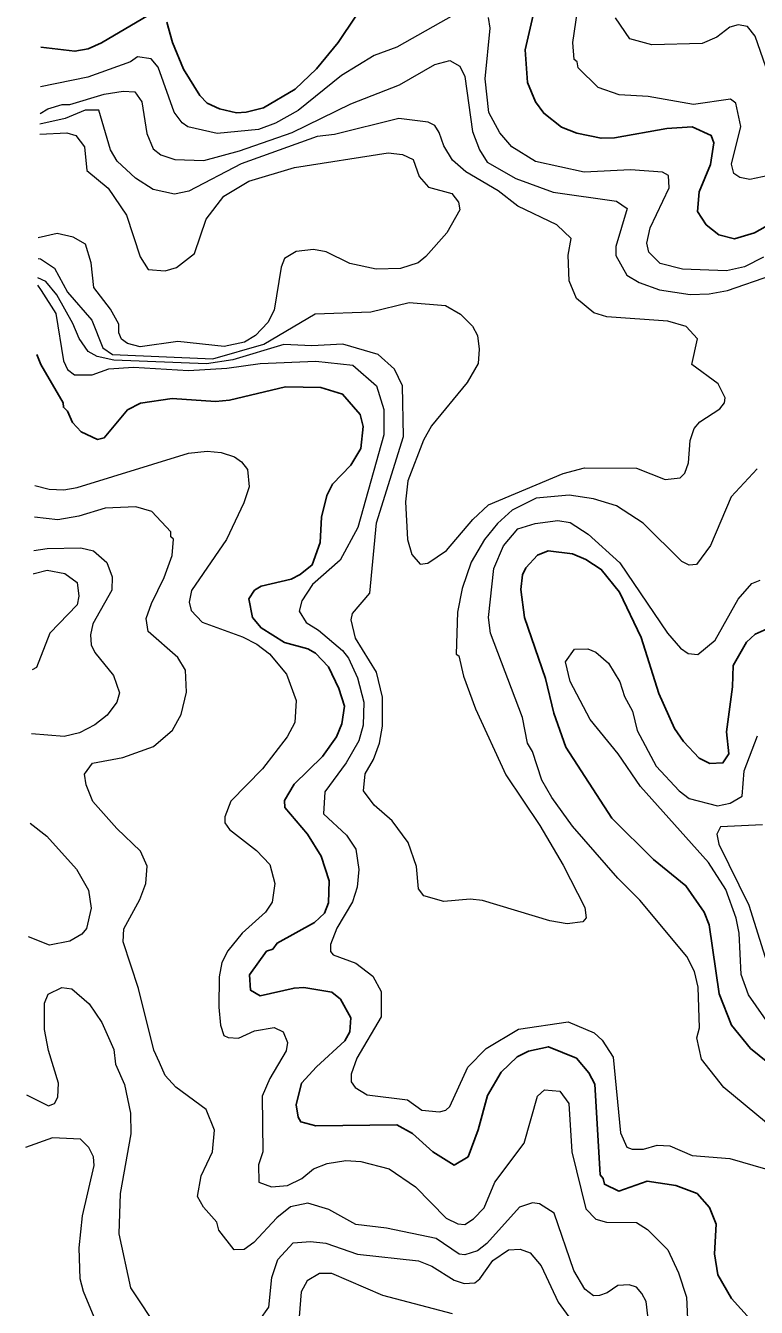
# Model space of a CAD drawing. Extents: x 673.3 to 698.5, y 6984.3 to 7012.3.
# Drawn here: x 673.475 to 674.46, y 6999.552 to 7001.278 of the extents above; entities that cross this region are included whole.
import ezdxf

# ---------------------------------------------------------------- set-up
doc = ezdxf.new("R2010")
doc.units = 0
doc.header["$LTSCALE"] = 0.032
doc.layers.add('1', color=7, linetype='Continuous', lineweight=25)
doc.layers.add('2', color=7, linetype='Continuous', lineweight=13)

msp = doc.modelspace()

# ---------------------------------------------------------------- linework, layer by layer
at = {"layer": '1'}
for points in [[(673.6655, 7001.2828), (673.6734, 7001.2552), (673.6881, 7001.2193), (673.7101, 7001.1841), (673.72, 7001.1735), (673.7365, 7001.1661), (673.7596, 7001.1605), (673.7724, 7001.1613), (673.7956, 7001.1675), (673.8383, 7001.1923), (673.8673, 7001.2198), (673.8963, 7001.2555), (673.9433, 7001.3252)], [(673.496, 7001.2492), (673.5417, 7001.2435), (673.5596, 7001.2466), (673.5778, 7001.2547), (673.6411, 7001.292)], [(674.1603, 7001.2981), (674.1484, 7001.2454), (674.1515, 7001.2014), (674.162, 7001.1753), (674.1732, 7001.16), (674.197, 7001.1413), (674.218, 7001.1332), (674.2506, 7001.1263), (674.2685, 7001.127), (674.3392, 7001.1393), (674.3734, 7001.1416), (674.399, 7001.1301), (674.4023, 7001.1204), (674.3977, 7001.0912), (674.3828, 7001.0542), (674.3805, 7001.0277), (674.3922, 7001.0098), (674.4092, 7000.9962), (674.4304, 7000.9911), (674.4572, 7000.9989), (674.4714, 7001.0069)], [(674.2175, 6999.8875), (674.1797, 6999.9029), (674.1529, 6999.8972), (674.1377, 6999.8894), (674.1158, 6999.8689), (674.0976, 6999.8372), (674.0849, 6999.7909), (674.0713, 6999.7547), (674.0525, 6999.7435), (674.024, 6999.7613), (673.9963, 6999.7863), (673.9755, 6999.7979), (673.8662, 6999.7964), (673.8462, 6999.8017), (673.8426, 6999.8079), (673.84, 6999.8249), (673.847, 6999.8541), (673.8671, 6999.8759), (673.9054, 6999.9109), (673.912, 6999.9231), (673.9136, 6999.9421), (673.8996, 6999.967), (673.8877, 6999.9763), (673.8501, 6999.9827), (673.8369, 6999.982), (673.7911, 6999.9716), (673.7785, 6999.9791), (673.7768, 6999.9998), (673.7999, 7000.0317), (673.8082, 7000.0345), (673.8141, 7000.0426), (673.8644, 7000.0703), (673.8778, 7000.0829), (673.8835, 7000.0967), (673.8844, 7000.1266), (673.8733, 7000.1597), (673.8553, 7000.1894), (673.8246, 7000.2251), (673.8243, 7000.2344), (673.8372, 7000.2564), (673.8753, 7000.2936), (673.8943, 7000.3205), (673.9015, 7000.3379), (673.9048, 7000.3614), (673.8974, 7000.3854), (673.8834, 7000.4146), (673.8657, 7000.4331), (673.8554, 7000.4387), (673.824, 7000.4472), (673.7925, 7000.4669), (673.7812, 7000.4808), (673.7762, 7000.5062), (673.7835, 7000.5178), (673.7927, 7000.5232), (673.8329, 7000.5328), (673.8451, 7000.5389), (673.8614, 7000.5519), (673.8722, 7000.5822), (673.874, 7000.616), (673.881, 7000.6451), (673.8886, 7000.6604), (673.9136, 7000.6863), (673.9268, 7000.7088), (673.9301, 7000.7384), (673.9258, 7000.7543), (673.9023, 7000.7817), (673.873, 7000.7906), (673.8255, 7000.7915), (673.75, 7000.7736), (673.731, 7000.772), (673.673, 7000.776), (673.6302, 7000.7696), (673.6125, 7000.7605), (673.5814, 7000.7231), (673.5721, 7000.7208), (673.55, 7000.7312), (673.5384, 7000.7435), (673.5317, 7000.7589), (673.5262, 7000.7641), (673.526, 7000.7702), (673.4959, 7000.8219), (673.4903, 7000.8353)], [(674.3494, 7000.3316), (674.3283, 7000.3786), (674.3044, 7000.4542), (674.2755, 7000.5152), (674.2507, 7000.5457), (674.2301, 7000.5592), (674.2121, 7000.5666), (674.1792, 7000.5708), (674.1647, 7000.5651), (674.149, 7000.5477), (674.1449, 7000.5383), (674.1426, 7000.5185), (674.1472, 7000.481), (674.1758, 7000.3988), (674.1867, 7000.3523), (674.2032, 7000.3063), (674.2649, 7000.2106), (674.3211, 7000.1552), (674.3647, 7000.1198), (674.3892, 7000.0841), (674.396, 7000.0673), (674.4098, 6999.9744), (674.4262, 6999.9319), (674.4518, 6999.9008), (674.4844, 6999.874)], [(674.4744, 7000.4658), (674.4579, 7000.4584), (674.4463, 7000.4477), (674.4285, 7000.4164), (674.4276, 7000.3876), (674.4196, 7000.3272), (674.4226, 7000.2972), (674.4146, 7000.2851), (674.397, 7000.2843), (674.3826, 7000.2916), (674.3614, 7000.3142), (674.3494, 7000.3316)], [(674.4513, 6999.5362), (674.4262, 6999.564), (674.4078, 6999.5956), (674.4033, 6999.6241), (674.4056, 6999.664), (674.3967, 6999.6864), (674.3798, 6999.7054), (674.351, 6999.7163), (674.3126, 6999.7221), (674.2744, 6999.7085), (674.255, 6999.7177), (674.2533, 6999.7254), (674.2493, 6999.7303), (674.242, 6999.8525), (674.2342, 6999.8677), (674.2175, 6999.8875)]]:
    msp.add_lwpolyline(points, dxfattribs=at)
at = {"layer": '2'}
for points in [[(674.4764, 7001.0761), (674.4507, 7001.0709), (674.4374, 7001.0737), (674.4294, 7001.0791), (674.4261, 7001.0916), (674.4389, 7001.1422), (674.432, 7001.1735), (674.4249, 7001.179), (674.3752, 7001.1719), (674.3141, 7001.1825), (674.275, 7001.1849), (674.2467, 7001.1947), (674.2195, 7001.2211), (674.2183, 7001.2292), (674.2143, 7001.2323), (674.2127, 7001.2555), (674.2207, 7001.3102)], [(674.0619, 7001.2979), (673.9754, 7001.249), (673.9448, 7001.2377), (673.901, 7001.211), (673.8424, 7001.1638), (673.8118, 7001.1468), (673.7889, 7001.1381), (673.7334, 7001.1327), (673.694, 7001.1417), (673.6862, 7001.1472), (673.6754, 7001.1615), (673.6541, 7001.2219), (673.6444, 7001.2334), (673.626, 7001.2362), (673.6165, 7001.2295), (673.5594, 7001.2087), (673.4953, 7001.1955)], [(674.3333, 7001.0806), (674.29, 7001.0838), (674.2278, 7001.0806), (674.162, 7001.095), (674.1303, 7001.1148), (674.1142, 7001.1336), (674.0993, 7001.1611), (674.0945, 7001.2065), (674.101, 7001.2747), (674.0987, 7001.2888)], [(674.9178, 7001.2278), (674.8761, 7001.2305), (674.8258, 7001.2466), (674.7989, 7001.2499), (674.7539, 7001.2491), (674.7311, 7001.2441), (674.6672, 7001.2147), (674.6337, 7001.2084), (674.5937, 7001.1948), (674.5557, 7001.1728), (674.5273, 7001.1624), (674.5009, 7001.1571), (674.4833, 7001.1639), (674.4741, 7001.1735), (674.4724, 7001.2227), (674.458, 7001.264), (674.4477, 7001.2769), (674.4352, 7001.2793), (674.4241, 7001.2761), (674.4066, 7001.2627), (674.3866, 7001.2541), (674.3188, 7001.2521), (674.2891, 7001.2603), (674.2699, 7001.2886)], [(673.4948, 7001.1599), (673.5055, 7001.1662), (673.5245, 7001.1718), (673.535, 7001.1719), (673.5812, 7001.1856), (673.607, 7001.1897), (673.6224, 7001.1888), (673.632, 7001.1755), (673.6385, 7001.1327), (673.647, 7001.1123), (673.6577, 7001.1041), (673.6764, 7001.0976), (673.7154, 7001.0964), (673.7633, 7001.1094), (673.8342, 7001.1343), (673.9135, 7001.1729), (673.9791, 7001.1983), (674.0267, 7001.2258), (674.0467, 7001.2311), (674.0603, 7001.2235), (674.067, 7001.2097), (674.0775, 7001.1356), (674.0867, 7001.1109), (674.0973, 7001.0941), (674.1356, 7001.0723), (674.1861, 7001.0537), (674.2715, 7001.0416), (674.2856, 7001.0318), (674.2704, 7000.9804), (674.2705, 7000.9685), (674.2854, 7000.942), (674.3017, 7000.9322), (674.3291, 7000.9222), (674.3704, 7000.9161), (674.3962, 7000.9169), (674.4208, 7000.9215), (674.4806, 7000.9421)], [(673.4921, 7000.9645), (673.4956, 7000.9639), (673.5142, 7000.9515), (673.5318, 7000.9193), (673.5646, 7000.8812), (673.5792, 7000.8443), (673.5923, 7000.8353), (673.7276, 7000.8294), (673.7963, 7000.8492), (673.8652, 7000.8899), (673.9405, 7000.8925), (673.992, 7000.9054), (674.0411, 7000.9013), (674.0613, 7000.8893), (674.0772, 7000.8732), (674.0839, 7000.8607), (674.0865, 7000.8423), (674.0848, 7000.823), (674.0703, 7000.7975), (674.0222, 7000.7392), (674.0112, 7000.72), (673.9904, 7000.6652), (673.987, 7000.6368), (673.9896, 7000.5862), (673.9954, 7000.5657), (674.0068, 7000.553), (674.0171, 7000.554), (674.0422, 7000.5713), (674.078, 7000.6129), (674.0987, 7000.6326), (674.1994, 7000.6747), (674.2284, 7000.6824), (674.2981, 7000.6823), (674.3369, 7000.667), (674.3571, 7000.6689), (674.3634, 7000.6753), (674.3681, 7000.6895), (674.3707, 7000.7193), (674.3758, 7000.7356), (674.3837, 7000.7443), (674.4103, 7000.7619), (674.4168, 7000.7701), (674.4177, 7000.7769), (674.4081, 7000.7955), (674.3726, 7000.8215), (674.3804, 7000.8563), (674.3651, 7000.8728), (674.3405, 7000.8802), (674.2584, 7000.8857), (674.2408, 7000.8911), (674.2176, 7000.9108), (674.2077, 7000.9344), (674.2062, 7000.9688), (674.2102, 7000.9914), (674.1909, 7001.0097), (674.1383, 7001.0351), (674.1118, 7001.0555), (674.0684, 7001.0813), (674.0504, 7001.0971), (674.0385, 7001.1162), (674.0326, 7001.1343), (674.0266, 7001.1435), (674.0177, 7001.1481), (673.9782, 7001.153), (673.8916, 7001.1316), (673.8682, 7001.1286), (673.7656, 7001.0921), (673.6953, 7001.0552), (673.676, 7001.0512), (673.6473, 7001.0574), (673.6235, 7001.0728), (673.5989, 7001.0957), (673.5896, 7001.1106), (673.5739, 7001.1643), (673.5555, 7001.1644), (673.5288, 7001.1529), (673.4946, 7001.1454)], [(673.4944, 7001.1319), (673.5307, 7001.1336), (673.5429, 7001.1302), (673.5547, 7001.115), (673.5579, 7001.0831), (673.5867, 7001.059), (673.6111, 7001.023), (673.6295, 7000.9668), (673.6403, 7000.9496), (673.6635, 7000.9479), (673.6785, 7000.9524), (673.7029, 7000.971), (673.7185, 7001.0174), (673.7422, 7001.0482), (673.7759, 7001.0686), (673.8375, 7001.0872), (673.9638, 7001.1067), (673.9832, 7001.1043), (673.9975, 7001.0976), (674.0055, 7001.0747), (674.018, 7001.0603), (674.0497, 7001.0519), (674.0585, 7001.0401), (674.0603, 7001.0302), (674.0426, 7000.9989), (674.0144, 7000.967), (674.004, 7000.9588), (673.9805, 7000.9511), (673.9477, 7000.9503), (673.9119, 7000.9578), (673.8802, 7000.9736), (673.863, 7000.9764), (673.8398, 7000.9741), (673.8239, 7000.9645), (673.8194, 7000.9526), (673.8103, 7000.8949), (673.8015, 7000.8783), (673.7852, 7000.8606), (673.7701, 7000.8516), (673.743, 7000.8461), (673.6804, 7000.8526), (673.6298, 7000.8453), (673.6128, 7000.85), (673.6045, 7000.8558), (673.6011, 7000.8642), (673.6009, 7000.8761), (673.5898, 7000.8963), (673.5672, 7000.9253), (673.5635, 7000.9587), (673.5559, 7000.9838), (673.5393, 7000.9934), (673.5181, 7000.9983), (673.4925, 7000.9925)], [(674.4694, 7000.9661), (674.4437, 7000.9532), (674.4194, 7000.9479), (674.36, 7000.9499), (674.3303, 7000.9579), (674.3147, 7000.9729), (674.3121, 7000.9852), (674.3166, 7001.0056), (674.3421, 7001.0594), (674.3412, 7001.0764), (674.3333, 7001.0806)], [(673.9141, 7000.4778), (673.9156, 7000.4863), (673.9391, 7000.5136), (673.948, 7000.6085), (673.9845, 7000.7249), (673.983, 7000.7932), (673.9722, 7000.8154), (673.9504, 7000.8353), (673.9028, 7000.8493), (673.8607, 7000.8469), (673.8234, 7000.8488), (673.7546, 7000.8279), (673.719, 7000.8227), (673.5942, 7000.8274), (673.5717, 7000.8324), (673.5595, 7000.8391), (673.5473, 7000.8569), (673.5388, 7000.877), (673.5175, 7000.9155), (673.5028, 7000.9334), (673.4917, 7000.9383)], [(673.4916, 7000.9286), (673.4963, 7000.9214), (673.5163, 7000.8905), (673.5262, 7000.8265), (673.532, 7000.815), (673.5411, 7000.8078), (673.5649, 7000.8077), (673.5874, 7000.8158), (673.6206, 7000.8183), (673.6946, 7000.8135), (673.7465, 7000.8166), (673.7913, 7000.8232), (673.8665, 7000.8264), (673.916, 7000.8207), (673.9478, 7000.7931), (673.9577, 7000.7613), (673.9577, 7000.7272), (673.9228, 7000.602), (673.8993, 7000.558), (673.8619, 7000.5253), (673.8476, 7000.5034), (673.8438, 7000.4894), (673.8533, 7000.4742), (673.8701, 7000.4638), (673.9024, 7000.4364), (673.9101, 7000.4264), (673.9226, 7000.3997), (673.9308, 7000.3672), (673.93, 7000.3362), (673.9242, 7000.3149), (673.9071, 7000.2855), (673.8783, 7000.2463), (673.8765, 7000.2166), (673.9074, 7000.1878), (673.9201, 7000.1692), (673.9243, 7000.1415), (673.9219, 7000.118), (673.9157, 7000.098), (673.8947, 7000.0627), (673.8862, 7000.0405), (673.8861, 7000.0312), (673.8898, 7000.0265), (673.9202, 7000.0153), (673.9432, 6999.998), (673.9545, 6999.9772), (673.9542, 6999.9431), (673.9216, 6999.8877), (673.9139, 6999.8662), (673.9138, 6999.8558), (673.9191, 6999.8481), (673.9355, 6999.838), (673.9896, 6999.8314), (674.0093, 6999.8175), (674.0329, 6999.8151), (674.0416, 6999.8177), (674.0466, 6999.8225), (674.071, 6999.8753), (674.0956, 6999.9007), (674.1393, 6999.9266), (674.2061, 6999.9363), (674.2414, 6999.9215), (674.2522, 6999.9119), (674.2669, 6999.889), (674.2769, 6999.7868), (674.2852, 6999.7679), (674.2923, 6999.7649), (674.3078, 6999.7649), (674.3259, 6999.7702), (674.3431, 6999.7695), (674.3734, 6999.7563), (674.424, 6999.7523), (674.4719, 6999.7384)], [(673.4878, 7000.6586), (673.5069, 7000.6538), (673.5268, 7000.6531), (673.5446, 7000.656), (673.6949, 7000.7021), (673.7199, 7000.7051), (673.7386, 7000.7034), (673.7568, 7000.6973), (673.7661, 7000.6908), (673.7742, 7000.6802), (673.7763, 7000.657), (673.7695, 7000.6356), (673.746, 7000.5859), (673.6989, 7000.5173), (673.6955, 7000.5018), (673.6986, 7000.4904), (673.7132, 7000.4748), (673.7675, 7000.455), (673.7867, 7000.4453), (673.8041, 7000.4321), (673.8266, 7000.4046), (673.8396, 7000.3691), (673.838, 7000.3396), (673.8278, 7000.3205), (673.7944, 7000.2771), (673.7519, 7000.2336), (673.7436, 7000.2124), (673.7437, 7000.2047), (673.7499, 7000.1957), (673.7862, 7000.1673), (673.8044, 7000.1482), (673.8111, 7000.1229), (673.8077, 7000.0978), (673.7985, 7000.0841), (673.7669, 7000.0558), (673.7478, 7000.032), (673.7398, 7000.0164), (673.7363, 6999.9969), (673.7355, 6999.9561), (673.7379, 6999.932), (673.7423, 6999.9183), (673.748, 6999.9152), (673.762, 6999.9144), (673.7838, 6999.9242), (673.8101, 6999.929), (673.8224, 6999.9232), (673.8281, 6999.9086), (673.8263, 6999.8975), (673.8045, 6999.8604), (673.7941, 6999.8365), (673.7948, 6999.7613), (673.789, 6999.7439), (673.7894, 6999.7205), (673.8066, 6999.7144), (673.828, 6999.7162), (673.8473, 6999.7256), (673.8633, 6999.7384), (673.8817, 6999.7456), (673.9066, 6999.7498), (673.9271, 6999.7482), (673.9653, 6999.7386), (674.0006, 6999.7144), (674.0419, 6999.6722), (674.0576, 6999.6644), (674.0668, 6999.6636), (674.0785, 6999.671), (674.0929, 6999.6859), (674.1076, 6999.7206), (674.1468, 6999.7733), (674.1649, 6999.8365), (674.1745, 6999.845), (674.1951, 6999.8432), (674.2069, 6999.8263), (674.2111, 6999.7613), (674.2299, 6999.6846), (674.2435, 6999.6706), (674.2577, 6999.6669), (674.2984, 6999.6661), (674.3131, 6999.6568), (674.3405, 6999.6293), (674.355, 6999.5987), (674.3657, 6999.5658), (674.3681, 6999.5073)], [(674.4608, 7000.6812), (674.4259, 7000.6435), (674.3978, 7000.5779), (674.379, 7000.5523), (674.3693, 7000.5514), (674.3592, 7000.5562), (674.3074, 7000.608), (674.2712, 7000.6314), (674.2404, 7000.641), (674.2076, 7000.6457), (674.163, 7000.6416), (674.1307, 7000.6255), (674.1111, 7000.6077), (674.0934, 7000.586), (674.0756, 7000.5556), (674.0636, 7000.52), (674.0571, 7000.488), (674.0555, 7000.4318), (674.0587, 7000.4295), (674.065, 7000.4021), (674.0813, 7000.3581), (674.1224, 7000.2692), (674.168, 7000.2008), (674.1996, 7000.1473), (674.2288, 7000.0906), (674.2305, 7000.0767), (674.2259, 7000.071), (674.205, 7000.0684), (674.1814, 7000.0727), (674.091, 7000.1001), (674.0741, 7000.1017), (674.0389, 7000.0985), (674.012, 7000.1061), (674.0048, 7000.1157), (674.0017, 7000.1457), (673.9905, 7000.178), (673.9692, 7000.2074), (673.9451, 7000.2283), (673.9307, 7000.2476), (673.9328, 7000.2703), (673.9442, 7000.2897), (673.952, 7000.3119), (673.9561, 7000.3346), (673.9563, 7000.3735), (673.9482, 7000.4073), (673.9198, 7000.453), (673.9141, 7000.4778)], [(674.3168, 6999.5137), (674.3111, 6999.5598), (674.3055, 6999.5705), (674.2984, 6999.5792), (674.2884, 6999.5821), (674.2732, 6999.5813), (674.2588, 6999.5714), (674.2483, 6999.568), (674.2402, 6999.5676), (674.2288, 6999.5766), (674.2136, 6999.6017), (674.1874, 6999.6788), (674.1677, 6999.6912), (674.1582, 6999.6927), (674.1406, 6999.6868), (674.0968, 6999.6381), (674.0839, 6999.6281), (674.0672, 6999.6229), (674.0595, 6999.6234), (674.0283, 6999.6448), (673.9617, 6999.6585), (673.92, 6999.6637), (673.8836, 6999.6839), (673.8557, 6999.6921), (673.832, 6999.6874), (673.8136, 6999.6725), (673.7826, 6999.6392), (673.7698, 6999.6301), (673.7561, 6999.6294), (673.7356, 6999.6561), (673.7328, 6999.6668), (673.7149, 6999.6867), (673.7071, 6999.7012), (673.712, 6999.729), (673.7272, 6999.7614), (673.7297, 6999.7906), (673.7185, 6999.8184), (673.6776, 6999.8485), (673.6633, 6999.8644), (673.6555, 6999.8818), (673.6482, 6999.8982), (673.6275, 6999.9816), (673.6068, 7000.0444), (673.6076, 7000.0617), (673.6292, 7000.1012), (673.6375, 7000.1226), (673.6392, 7000.1463), (673.6302, 7000.1662), (673.5981, 7000.1967), (673.566, 7000.2331), (673.5569, 7000.2555), (673.5547, 7000.27), (673.5655, 7000.285), (673.6063, 7000.2923), (673.6476, 7000.3075), (673.6731, 7000.3292), (673.6847, 7000.3503), (673.6922, 7000.3803), (673.6906, 7000.41), (673.6803, 7000.4273), (673.6406, 7000.462), (673.6379, 7000.4795), (673.6448, 7000.5), (673.662, 7000.5349), (673.6727, 7000.5643), (673.6744, 7000.5864), (673.6712, 7000.5896), (673.6708, 7000.5962), (673.6453, 7000.6239), (673.6238, 7000.6302), (673.5824, 7000.6284), (673.5471, 7000.6176), (673.5188, 7000.6124), (673.4872, 7000.6159)], [(674.4732, 6999.8004), (674.416, 6999.8479), (674.3857, 6999.8862), (674.3796, 6999.9149), (674.3829, 6999.9285), (674.3812, 6999.9832), (674.3762, 7000.0043), (674.3659, 7000.0245), (674.3028, 7000.1004), (674.2732, 7000.1299), (674.2121, 7000.2), (674.184, 7000.2388), (674.1709, 7000.262), (674.158, 7000.3004), (674.1516, 7000.3119), (674.1449, 7000.3463), (674.1015, 7000.46), (674.0987, 7000.4809), (674.1061, 7000.547), (674.1189, 7000.5773), (674.1382, 7000.6006), (674.1617, 7000.6075), (674.1923, 7000.6115), (674.209, 7000.609), (674.2333, 7000.5933)], [(674.2333, 7000.5933), (674.2759, 7000.5547), (674.3399, 7000.4598), (674.3575, 7000.4397), (674.368, 7000.4323), (674.3807, 7000.431), (674.404, 7000.4503), (674.4351, 7000.5059), (674.4535, 7000.5266), (674.4647, 7000.5311)], [(673.4866, 7000.5711), (673.5046, 7000.574), (673.5499, 7000.5749), (673.5668, 7000.5707), (673.5847, 7000.555), (673.5919, 7000.5356), (673.5913, 7000.5177), (673.5658, 7000.4724), (673.5628, 7000.4578), (673.5636, 7000.4441), (673.5686, 7000.4337), (673.5937, 7000.403), (673.6019, 7000.3797), (673.5983, 7000.3669), (673.5854, 7000.3493), (673.5684, 7000.3364), (673.5479, 7000.3259), (673.5273, 7000.3207), (673.4832, 7000.3245)], [(673.4862, 7000.5399), (673.4869, 7000.5401), (673.5042, 7000.5447), (673.528, 7000.5404), (673.5447, 7000.5282), (673.5471, 7000.5099), (673.5446, 7000.4982), (673.5081, 7000.4597), (673.49, 7000.4136), (673.4844, 7000.4106)], [(674.4803, 6999.9285), (674.449, 6999.9728), (674.4391, 7000.0004), (674.4365, 7000.0561), (674.4325, 7000.0759), (674.4186, 7000.1147), (674.3951, 7000.1509), (674.3036, 7000.2534), (674.2735, 7000.2972), (674.236, 7000.3435), (674.2089, 7000.3948), (674.2028, 7000.4215), (674.2146, 7000.4383), (674.2327, 7000.4389), (674.2434, 7000.4343), (674.2604, 7000.4196), (674.2757, 7000.3942), (674.2821, 7000.3747), (674.2928, 7000.3548), (674.299, 7000.329), (674.3248, 7000.2806), (674.3559, 7000.2476), (674.3693, 7000.2372), (674.4073, 7000.2272), (674.4246, 7000.2309), (674.4405, 7000.2404), (674.4433, 7000.2745), (674.461, 7000.3216)], [(673.4815, 7000.2039), (673.5039, 7000.1866), (673.5438, 7000.1419), (673.5602, 7000.1138), (673.5635, 7000.0896), (673.5575, 7000.0622), (673.5513, 7000.0544), (673.535, 7000.0451), (673.5076, 7000.0399), (673.4793, 7000.051)], [(674.4681, 7000.2017), (674.4113, 7000.1992), (674.4065, 7000.1893), (674.409, 7000.1756), (674.4495, 7000.0938), (674.483, 6999.9862), (674.5007, 6999.9524), (674.5463, 6999.9016), (674.5572, 6999.8832), (674.5865, 6999.7503), (674.598, 6999.7171), (674.6105, 6999.6956), (674.6235, 6999.6811), (674.6728, 6999.6578), (674.6867, 6999.6466), (674.6849, 6999.6285), (674.6679, 6999.5857), (674.6639, 6999.5347)], [(673.4764, 6999.8382), (673.5063, 6999.8233), (673.5141, 6999.8267), (673.5188, 6999.8352), (673.5196, 6999.8541), (673.5061, 6999.8981), (673.5009, 6999.9261), (673.5009, 6999.9616), (673.5058, 6999.9737), (673.5242, 6999.9826), (673.5378, 6999.981), (673.5611, 6999.9608), (673.5782, 6999.9356), (673.5942, 6999.8992), (673.5963, 6999.8797), (673.6085, 6999.8519), (673.6167, 6999.8133), (673.6173, 6999.7858), (673.6027, 6999.7054), (673.6011, 6999.6511), (673.6166, 6999.5784), (673.6558, 6999.5196)], [(673.5721, 6999.5278), (673.5532, 6999.5734), (673.549, 6999.5903), (673.5473, 6999.6321), (673.5522, 6999.6753), (673.5676, 6999.7431), (673.567, 6999.7548), (673.5606, 6999.7672), (673.5494, 6999.7783), (673.5116, 6999.7801), (673.4754, 6999.7673)], [(673.7908, 6999.535), (673.803, 6999.5523), (673.8071, 6999.5922), (673.8152, 6999.6166), (673.8359, 6999.6391), (673.8592, 6999.6408), (673.8796, 6999.6383), (673.9223, 6999.6236), (674.0047, 6999.6148), (674.0227, 6999.6075), (674.0525, 6999.5885), (674.0663, 6999.5841), (674.0804, 6999.5849), (674.087, 6999.5902), (674.1049, 6999.6153), (674.1258, 6999.6295), (674.1415, 6999.6302), (674.1548, 6999.6256), (674.1699, 6999.6078), (674.1925, 6999.559), (674.2107, 6999.5344)], [(674.0506, 6999.5431), (673.9564, 6999.5681), (673.8877, 6999.5975), (673.8714, 6999.5975), (673.8545, 6999.5878), (673.8464, 6999.5729), (673.8404, 6999.4943)]]:
    msp.add_lwpolyline(points, dxfattribs=at)

doc.saveas('drawing.dxf')
